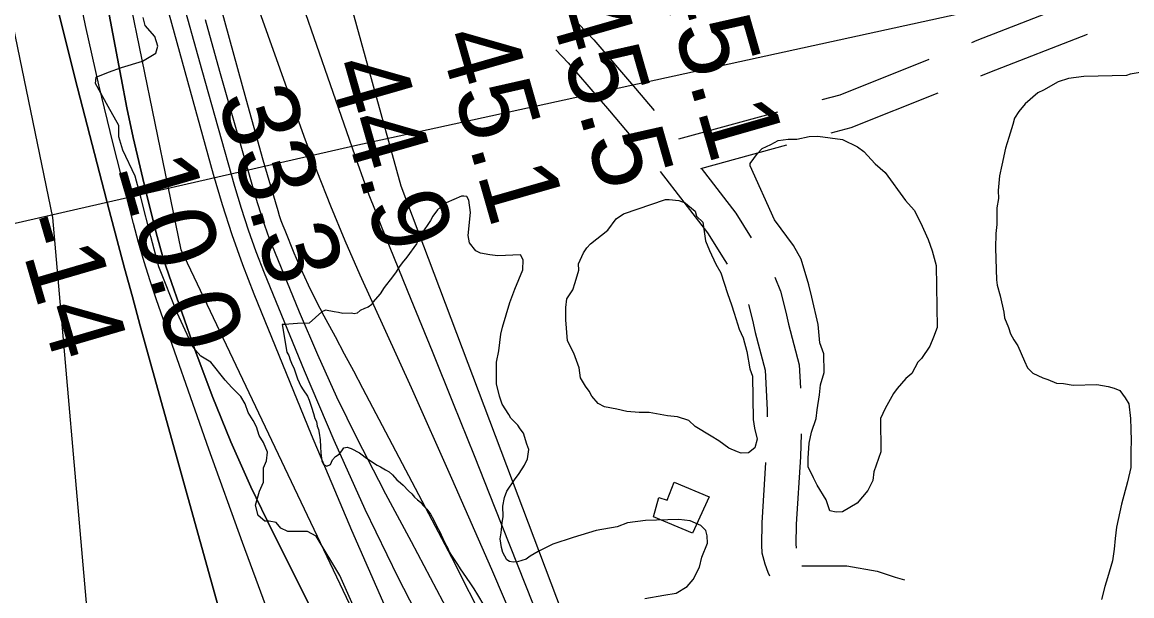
# Model space of a CAD drawing. Extents: x 3250478 to 3288318, y 788638 to 816472.
# Drawn here: x 3278229 to 3279198, y 796815 to 797315 of the extents above; entities that cross this region are included whole.
import ezdxf

# ---------------------------------------------------------------- set-up
doc = ezdxf.new("R2010")
doc.units = 0
for name, color, linetype in [('V-BLDG-OTLN', 7, 'Continuous'), ('V-RIVR-EDGE', 7, 'Continuous'), ('V-RIVR-RANG', 7, 'Continuous'), ('V-ROAD-CNTR', 7, 'Continuous'), ('V-SITE-VEGE', 7, 'Continuous'), ('V-TOPO-DPTH', 7, 'Continuous'), ('V-TOPO-MAJR', 7, 'Continuous'), ('V-TOPO-MINR', 7, 'Continuous'), ('V-TOPO-WATR', 7, 'Continuous'), ('V-UTIL-LINE', 7, 'Continuous')]:
    doc.layers.add(name, color=color, linetype=linetype)

msp = doc.modelspace()

# ---------------------------------------------------------------- linework, layer by layer
at = {"layer": 'V-BLDG-OTLN'}
msp.add_lwpolyline([(3278780.31, 796883.47), (3278784.99, 796900.39), (3278792.05, 796898.21), (3278798.37, 796913.77), (3278828.71, 796901.1), (3278814.29, 796869.31)], close=True, dxfattribs=at)
at = {"layer": 'V-RIVR-EDGE'}
for points in [[(3278485.52, 796866.74), (3278478.14, 796870.67), (3278468.58, 796870.69), (3278460.76, 796870.71), (3278454.68, 796873.77), (3278450.78, 796878.56), (3278444.7, 796879.88), (3278440.78, 796879.89), (3278435.14, 796884.68), (3278432.56, 796893.82), (3278436.07, 796905.98), (3278439.56, 796913.79), (3278439.59, 796926.4), (3278442.22, 796932.48), (3278443.11, 796939.87), (3278439.65, 796948.57), (3278435.75, 796954.66), (3278433.6, 796962.06), (3278430.57, 796967.72), (3278426.24, 796974.68), (3278423.65, 796982.08), (3278419.75, 796988.61), (3278411.95, 796996.45), (3278406.31, 797002.99), (3278393.75, 797018.67), (3278385.07, 797023.9), (3278378.13, 797031.31), (3278364.29, 797061.77), (3278348.31, 797101.8), (3278341.42, 797128.33), (3278332.81, 797161.39), (3278327.64, 797180.96), (3278316.83, 797203.59), (3278313.38, 797215.34), (3278313.41, 797225.34), (3278303.89, 797241.88), (3278293.07, 797261.9), (3278293.52, 797267.55), (3278304.39, 797271.87), (3278315.71, 797275.75), (3278333.98, 797281.36), (3278345.73, 797288.29), (3278347.48, 797294.37), (3278344.9, 797303.07), (3278336.23, 797312.65), (3278334.5, 797319.61)], [(3278530.94, 796776.64), (3278506.3, 796832.34), (3278485.52, 796866.74)]]:
    msp.add_lwpolyline(points, dxfattribs=at)
at = {"layer": 'V-ROAD-CNTR'}
for p, q in [((3278802.33, 797213.51), (3278888.82, 797237.22)), ((3278821.62, 797187.69), (3278896.75, 797208.29))]:
    msp.add_line(p, q, dxfattribs=at)
for points in [[(3279058.05, 797297.78), (3279062.89, 797299.7), (3279151.26, 797334)], [(3278715.05, 797313.6), (3278728.05, 797299.99), (3278764.51, 797257.57), (3278780.8, 797238.3)], [(3279066.05, 797268.67), (3279073.86, 797271.77), (3279159.24, 797304.92)], [(3278694.89, 797291.27), (3278705.81, 797279.84), (3278741.68, 797238.11), (3278760.5, 797215.85)], [(3278927.39, 797247.8), (3278943.16, 797252.13), (3279020.89, 797283.01)], [(3278935.33, 797218.87), (3278952.7, 797223.63), (3279028.88, 797253.9)], [(3278786.06, 797185.09), (3278827.28, 797131.63), (3278842.36, 797107.44), (3278844.61, 797104.14)], [(3278821.71, 797187.98), (3278851.95, 797148.77), (3278865.5, 797127.03)], [(3278886.19, 797092.87), (3278891.03, 797080.48), (3278895.66, 797062.27), (3278898.16, 797051.7), (3278907.49, 797016.3), (3278908.56, 796995.9)], [(3278863.03, 797068.88), (3278866.52, 797055.13), (3278869.05, 797044.42), (3278877.7, 797011.64), (3278879.51, 796976.98), (3278879.36, 796970.8)], [(3278909.01, 796955.95), (3278908.51, 796935.9), (3278904.72, 796877.09), (3278904.53, 796859.52), (3278904.71, 796856.65), (3278904.84, 796856.12)], [(3278878.12, 796930.86), (3278874.73, 796878.21), (3278874.52, 796858.77), (3278874.93, 796852.04), (3278877.34, 796842.45), (3278880.02, 796835.16), (3278881.53, 796832.1)], [(3278909.72, 796840.77), (3278948.93, 796840.63), (3278975.54, 796836.03), (3278991.3, 796830.83), (3278999.31, 796828.42)]]:
    msp.add_lwpolyline(points, dxfattribs=at)
at = {"layer": 'V-SITE-VEGE'}
for p, q in [((3279156, 797267.89), (3279142.54, 797266.41)), ((3279193.24, 797269.01), (3279156, 797267.89)), ((3279196.45, 797270.19), (3279193.24, 797269.01)), ((3279205.05, 797271.52), (3279196.45, 797270.19)), ((3279133.44, 797263.43), (3279120.7, 797256.03)), ((3279142.54, 797266.41), (3279133.44, 797263.43)), ((3279115.9, 797253.73), (3279104.85, 797244.21)), ((3279120.7, 797256.03), (3279115.9, 797253.73)), ((3279104.85, 797244.21), (3279099.1, 797237.56)), ((3279095.5, 797231.51), (3279094.04, 797226.06)), ((3279099.1, 797237.56), (3279095.5, 797231.51)), ((3279094.04, 797226.06), (3279090.6, 797214.61)), ((3279090.6, 797214.61), (3279087.64, 797205.34)), ((3279087.64, 797205.34), (3279084.3, 797190.66)), ((3279084.3, 797190.66), (3279082.42, 797181.42)), ((3279082.42, 797181.42), (3279081.18, 797168.41)), ((3278612.41, 797163.56), (3278599.08, 797157.76)), ((3278614.57, 797163.62), (3278612.41, 797163.56)), ((3278617.29, 797163.17), (3278614.57, 797163.62)), ((3278619, 797159.97), (3278617.29, 797163.17)), ((3279081.39, 797161.4), (3279080.02, 797153.25)), ((3279081.18, 797168.41), (3279081.39, 797161.4)), ((3278591.7, 797151.59), (3278587.54, 797146.07)), ((3278596.43, 797156.06), (3278591.7, 797151.59)), ((3278599.08, 797157.76), (3278596.43, 797156.06)), ((3278620.41, 797149.21), (3278619, 797159.97)), ((3279080.02, 797153.25), (3279080.11, 797150.01)), ((3278585.5, 797142.22), (3278577.74, 797130.65)), ((3278587.54, 797146.07), (3278585.5, 797142.22)), ((3278618.3, 797129.16), (3278620.41, 797149.21)), ((3279080.11, 797150.01), (3279079.92, 797138.66)), ((3279079.92, 797138.66), (3279079.06, 797131.07)), ((3278577.74, 797130.65), (3278573.14, 797121.86)), ((3278619.58, 797122.71), (3278618.3, 797129.16)), ((3278625.19, 797115.86), (3278619.58, 797122.71)), ((3279079.06, 797131.07), (3279078.91, 797118.1)), ((3278573.14, 797121.86), (3278564.85, 797110.27)), ((3278629.03, 797113.81), (3278625.19, 797115.86)), ((3278637.17, 797112.44), (3278629.03, 797113.81)), ((3279078.91, 797118.1), (3279079.73, 797090.58)), ((3278560.68, 797105.28), (3278557.57, 797100.87)), ((3278564.85, 797110.27), (3278560.68, 797105.28)), ((3278644.22, 797111.57), (3278637.17, 797112.44)), ((3278664.19, 797112.17), (3278644.22, 797111.57)), ((3278666.48, 797107.91), (3278664.19, 797112.17)), ((3278666.2, 797099.26), (3278666.48, 797107.91)), ((3278555.5, 797097.57), (3278552.4, 797093.15)), ((3278557.57, 797100.87), (3278555.5, 797097.57)), ((3278659.15, 797082.3), (3278666.2, 797099.26)), ((3278545.11, 797083.75), (3278541.5, 797078.24)), ((3278547.19, 797086.51), (3278545.11, 797083.75)), ((3278550.32, 797090.39), (3278547.19, 797086.51)), ((3278552.4, 797093.15), (3278550.32, 797090.39)), ((3279079.73, 797090.58), (3279080.42, 797085.73)), ((3279080.42, 797085.73), (3279082.85, 797076.62)), ((3278541.5, 797078.24), (3278535.23, 797071.03)), ((3278654.62, 797070.82), (3278659.15, 797082.3)), ((3279082.85, 797076.62), (3279085.99, 797062.13)), ((3278527.83, 797065.41), (3278524.1, 797063.67)), ((3278531.04, 797066.58), (3278527.83, 797065.41)), ((3278534.21, 797068.84), (3278531.04, 797066.58)), ((3278535.23, 797071.03), (3278534.21, 797068.84)), ((3278648.26, 797049.02), (3278654.62, 797070.82)), ((3278490.64, 797062.67), (3278479.6, 797052.62)), ((3278493.85, 797063.85), (3278490.64, 797062.67)), ((3278501.45, 797062.45), (3278493.85, 797063.85)), ((3278505.25, 797062.03), (3278501.45, 797062.45)), ((3278509.06, 797061.06), (3278505.25, 797062.03)), ((3278516.61, 797061.29), (3278509.06, 797061.06)), ((3278518.79, 797060.81), (3278516.61, 797061.29)), ((3278521.47, 797061.43), (3278518.79, 797060.81)), ((3278524.1, 797063.67), (3278521.47, 797061.43)), ((3279085.99, 797062.13), (3279086.67, 797057.29)), ((3279086.67, 797057.29), (3279090.17, 797048.75)), ((3278458.02, 797051.43), (3278455.86, 797051.36)), ((3278455.86, 797051.36), (3278460.13, 797027.22)), ((3278469.34, 797052.31), (3278458.02, 797051.43)), ((3278479.6, 797052.62), (3278469.34, 797052.31)), ((3278646.81, 797043.04), (3278648.26, 797049.02)), ((3279090.17, 797048.75), (3279091.95, 797043.4)), ((3278645.09, 797028.4), (3278646.81, 797043.04)), ((3279091.95, 797043.4), (3279094.81, 797038.08)), ((3279094.81, 797038.08), (3279098.21, 797032.78)), ((3278460.13, 797027.22), (3278461.74, 797024.51)), ((3278643.22, 797018.62), (3278645.09, 797028.4)), ((3279098.21, 797032.78), (3279104.01, 797019.45)), ((3278461.74, 797024.51), (3278463.08, 797020.58)), ((3278463.08, 797020.58), (3278464.74, 797016.34)), ((3278464.74, 797016.34), (3278466.04, 797013.63)), ((3278643.06, 797006.19), (3278643.22, 797018.62)), ((3279104.01, 797019.45), (3279106.89, 797013.59)), ((3278466.04, 797013.63), (3278468.06, 797007.57)), ((3278468.06, 797007.57), (3278469.39, 797003.94)), ((3278643.25, 796999.71), (3278643.06, 797006.19)), ((3279106.89, 797013.59), (3279111.35, 797008.87)), ((3279111.35, 797008.87), (3279120.12, 797004.81)), ((3278469.39, 797003.94), (3278470.71, 797000.92)), ((3278470.71, 797000.92), (3278472.34, 796997.6)), ((3278472.34, 796997.6), (3278474.27, 796994.29)), ((3278645.73, 796988.98), (3278643.25, 796999.71)), ((3279120.12, 797004.81), (3279124.48, 797003.32)), ((3279124.48, 797003.32), (3279132.14, 797000.31)), ((3279132.14, 797000.31), (3279138.09, 796999.94)), ((3279138.09, 796999.94), (3279146.78, 796998.58)), ((3279146.78, 796998.58), (3279167.28, 796999.2)), ((3279167.28, 796999.2), (3279177.07, 796997.33)), ((3279177.07, 796997.33), (3279182.51, 796995.87)), ((3278474.27, 796994.29), (3278478.11, 796988.9)), ((3278478.11, 796988.9), (3278479.44, 796985.27)), ((3278648.1, 796982.03), (3278645.73, 796988.98)), ((3279182.51, 796995.87), (3279187.43, 796993.86)), ((3279187.43, 796993.86), (3279191.94, 796987.51)), ((3279191.94, 796987.51), (3279195.35, 796982.21)), ((3278479.44, 796985.27), (3278481.46, 796979.21)), ((3278481.46, 796979.21), (3278483.46, 796973.76)), ((3278653.77, 796973.02), (3278648.1, 796982.03)), ((3279195.35, 796982.21), (3279196.81, 796969.29)), ((3278483.46, 796973.76), (3278484.5, 796969.51)), ((3278484.5, 796969.51), (3278485.81, 796966.79)), ((3278655.49, 796969.83), (3278653.77, 796973.02)), ((3278661.62, 796963.53), (3278655.49, 796969.83)), ((3279196.81, 796969.29), (3279197.09, 796960.11)), ((3278485.81, 796966.79), (3278486.54, 796962.84)), ((3278486.54, 796962.84), (3278487.55, 796959.81)), ((3278487.55, 796959.81), (3278488.26, 796956.46)), ((3278663.88, 796960.35), (3278661.62, 796963.53)), ((3278666.69, 796956.66), (3278663.88, 796960.35)), ((3279197.09, 796960.11), (3279197.4, 796949.86)), ((3278488.26, 796956.46), (3278489.04, 796950.68)), ((3278489.04, 796950.68), (3278489.53, 796944.57)), ((3278669.68, 796947.02), (3278666.69, 796956.66)), ((3279197.4, 796949.86), (3279197.11, 796941.21)), ((3278489.53, 796944.57), (3278489.69, 796939.37)), ((3278489.69, 796939.37), (3278490.52, 796932.05)), ((3278505.63, 796938.32), (3278507.99, 796941.15)), ((3278507.99, 796941.15), (3278509.75, 796943.65)), ((3278509.75, 796943.65), (3278512.79, 796944.35)), ((3278512.79, 796944.35), (3278516.19, 796943.23)), ((3278516.19, 796943.23), (3278523.35, 796939.46)), ((3278523.35, 796939.46), (3278525.85, 796937.7)), ((3278671.44, 796942.21), (3278669.68, 796947.02)), ((3278670.06, 796934.07), (3278671.44, 796942.21)), ((3279197.11, 796941.21), (3279197.01, 796926.62)), ((3278490.52, 796932.05), (3278492.13, 796929.35)), ((3278492.13, 796929.35), (3278494.93, 796927.9)), ((3278494.93, 796927.9), (3278498.26, 796929.23)), ((3278498.26, 796929.23), (3278499.97, 796933.25)), ((3278499.97, 796933.25), (3278502.64, 796936.09)), ((3278502.64, 796936.09), (3278505.63, 796938.32)), ((3278525.85, 796937.7), (3278528.35, 796935.64)), ((3278528.35, 796935.64), (3278532.1, 796932.99)), ((3278532.1, 796932.99), (3278538.97, 796928.61)), ((3278667.52, 796928.59), (3278670.06, 796934.07)), ((3278538.97, 796928.61), (3278541.77, 796927.17)), ((3278541.77, 796927.17), (3278546.13, 796924.54)), ((3278546.13, 796924.54), (3278549.24, 796922.8)), ((3278549.24, 796922.8), (3278552.38, 796920.14)), ((3278552.38, 796920.14), (3278556.18, 796915.97)), ((3278658.73, 796915.9), (3278662.88, 796921.43)), ((3278662.88, 796921.43), (3278667.52, 796928.59)), ((3279197.01, 796926.62), (3279194.14, 796914.11)), ((3278556.18, 796915.97), (3278559.31, 796913.31)), ((3278559.31, 796913.31), (3278561.52, 796911.23)), ((3278561.52, 796911.23), (3278566.26, 796906.17)), ((3278652, 796905.97), (3278658.73, 796915.9)), ((3279194.14, 796914.11), (3279188.79, 796894.5)), ((3278566.26, 796906.17), (3278569.09, 796903.51)), ((3278569.09, 796903.51), (3278571.63, 796900.83)), ((3278571.63, 796900.83), (3278574.14, 796898.46)), ((3278648.61, 796892.91), (3278650, 796900.51)), ((3278650, 796900.51), (3278652, 796905.97)), ((3278574.14, 796898.46), (3278576.65, 796896.39)), ((3278576.65, 796896.39), (3278579.19, 796893.41)), ((3278579.19, 796893.41), (3278582.35, 796890.14)), ((3278582.35, 796890.14), (3278585.53, 796885.95)), ((3278648.88, 796883.73), (3278648.61, 796892.91)), ((3279188.79, 796894.5), (3279184.53, 796874.38)), ((3278585.53, 796885.95), (3278588.12, 796881.13)), ((3278588.12, 796881.13), (3278591.06, 796875.1)), ((3278647.96, 796878.3), (3278648.88, 796883.73)), ((3278773.23, 796880.43), (3278757.63, 796878.34)), ((3278802.38, 796881.31), (3278773.23, 796880.43)), ((3278812.15, 796879.98), (3278802.38, 796881.31)), ((3278591.06, 796875.1), (3278593.64, 796870.59)), ((3278593.64, 796870.59), (3278596.27, 796864.54)), ((3278647.14, 796869.63), (3278647.96, 796878.3)), ((3278730.28, 796871.58), (3278709.93, 796865.57)), ((3278748.55, 796874.83), (3278730.28, 796871.58)), ((3278757.63, 796878.34), (3278748.55, 796874.83)), ((3278821.45, 796875.94), (3278812.15, 796879.98)), ((3278825.9, 796871.74), (3278821.45, 796875.94)), ((3278827.12, 796866.92), (3278825.9, 796871.74)), ((3279184.53, 796874.38), (3279183.2, 796864.62)), ((3278596.27, 796864.54), (3278598.23, 796860.32)), ((3278646.23, 796864.2), (3278647.14, 796869.63)), ((3278647.53, 796856.68), (3278646.23, 796864.2)), ((3278709.93, 796865.57), (3278692.28, 796859.64)), ((3278827.31, 796860.44), (3278827.12, 796866.92)), ((3279183.2, 796864.62), (3279182.39, 796855.41)), ((3278598.23, 796860.32), (3278600.5, 796856.1)), ((3278600.5, 796856.1), (3278601.82, 796853.08)), ((3278601.82, 796853.08), (3278604.39, 796848.88)), ((3278648.74, 796852.4), (3278647.53, 796856.68)), ((3278652.17, 796846.02), (3278648.74, 796852.4)), ((3278679.51, 796853.32), (3278672.6, 796849.33)), ((3278692.28, 796859.64), (3278679.51, 796853.32)), ((3278822.27, 796848.41), (3278827.31, 796860.44)), ((3279182.39, 796855.41), (3279181.08, 796845.11)), ((3278604.39, 796848.88), (3278609.19, 796841.98)), ((3278609.19, 796841.98), (3278611.45, 796838.07)), ((3278654.38, 796844.46), (3278652.17, 796846.02)), ((3278657.64, 796844.02), (3278654.38, 796844.46)), ((3278661.41, 796844.13), (3278657.64, 796844.02)), ((3278668.91, 796846.52), (3278661.41, 796844.13)), ((3278672.6, 796849.33), (3278668.91, 796846.52)), ((3278820.37, 796839.71), (3278822.27, 796848.41)), ((3279181.08, 796845.11), (3279176.66, 796830.39)), ((3278611.45, 796838.07), (3278614, 796834.48)), ((3278614, 796834.48), (3278619.77, 796825.78)), ((3278814.76, 796828.73), (3278820.37, 796839.71)), ((3278619.77, 796825.78), (3278623.29, 796820.68)), ((3278799.99, 796816.95), (3278809.54, 796822.64)), ((3278809.54, 796822.64), (3278814.76, 796828.73)), ((3279174.19, 796822.75), (3279171.29, 796811.32)), ((3279176.66, 796830.39), (3279174.19, 796822.75)), ((3278623.29, 796820.68), (3278626.5, 796815.58)), ((3278626.5, 796815.58), (3278631.98, 796806.26)), ((3278772.57, 796812.34), (3278789.24, 796815.01)), ((3278789.24, 796815.01), (3278799.99, 796816.95))]:
    msp.add_line(p, q, dxfattribs=at)
for points in [[(3278885.89, 797142.81), (3278864.6, 797189.99), (3278864.56, 797192.15), (3278870.9, 797200.89), (3278875.15, 797205.28), (3278882.65, 797208.65), (3278889.08, 797211.99), (3278897.7, 797213.21), (3278905.26, 797213.33), (3278916.02, 797215.67), (3278923.58, 797215.79), (3278945.23, 797212.9), (3278958.29, 797206.63), (3278963.76, 797202.4), (3278973.66, 797191.76), (3278982.42, 797184.34), (3279000.1, 797159.79), (3279007.8, 797151.27), (3279013.37, 797140.56), (3279020.1, 797125.55), (3279023.5, 797115.89), (3279026.95, 797102.98), (3279027.82, 797048.99), (3279024.73, 797040.3), (3279021.61, 797032.69), (3279014.23, 797021.77), (3279011.04, 797018.47), (3279005.8, 797008.67), (3279000.47, 797004.26), (3278993.05, 796995.5), (3278989.88, 796991.13), (3278982.53, 796978.05), (3278978.35, 796969.33), (3278978.83, 796940.18), (3278972.63, 796922.8), (3278971.67, 796915.22), (3278967.49, 796906.51), (3278957.95, 796895.56), (3278945.12, 796887.79), (3278939.72, 796887.7), (3278934.3, 796888.69), (3278930.9, 796898.36), (3278923.13, 796911.19), (3278919.79, 796917.62), (3278915.31, 796927.27), (3278915.19, 796934.83), (3278916.06, 796947.8), (3278918.06, 796957.55), (3278922.19, 796969.5), (3278923.14, 796977.08), (3278925.09, 796990.07), (3278926.03, 796998.73), (3278929.1, 797009.58), (3278928.83, 797025.78), (3278925.43, 797035.44), (3278924.09, 797051.62), (3278918.31, 797075.29), (3278915.97, 797086.05), (3278909.12, 797108.62), (3278902.45, 797120.4)], [(3278754.02, 797148.23), (3278790.54, 797160.7), (3278793.78, 797160.75), (3278802.44, 797159.81), (3278807.88, 797157.74), (3278810.07, 797155.62), (3278816.64, 797150.33), (3278817.79, 797146.02), (3278823.27, 797140.71), (3278825.7, 797124.55), (3278829.08, 797115.96), (3278834.67, 797104.17), (3278839.11, 797096.69), (3278844.81, 797078.42), (3278848.21, 797068.75), (3278850.49, 797061.23), (3278855.04, 797047.26), (3278858.4, 797039.75), (3278861.83, 797027.93), (3278864.24, 797012.85), (3278866.5, 797006.4), (3278867.12, 796968.61), (3278868.32, 796961.07), (3278870.64, 796951.38), (3278868.6, 796943.79), (3278863.27, 796939.38), (3278856.79, 796939.28), (3278853.54, 796940.31), (3278845.92, 796943.42), (3278837.18, 796949.76), (3278830.63, 796953.97), (3278816.45, 796962.38), (3278810.96, 796967.69), (3278801.19, 796970.78), (3278792.54, 796971.72), (3278776.29, 796974.69), (3278767.65, 796974.55), (3278756.83, 796975.46), (3278748.16, 796977.47), (3278737.33, 796979.46), (3278731.87, 796982.61), (3278726.37, 796989), (3278724.14, 796993.29), (3278720.83, 796997.55), (3278716.39, 797005.04), (3278715.17, 797013.66), (3278710.64, 797026.55), (3278705.06, 797037.26), (3278703.69, 797055.6), (3278703.51, 797066.4), (3278704.47, 797073.98), (3278709.74, 797081.62), (3278711.8, 797088.13), (3278714.86, 797098.98), (3278714.77, 797104.38), (3278718.93, 797114.18), (3278722.1, 797118.55), (3278725.29, 797121.84), (3278740.21, 797133.96), (3278747.61, 797143.8)]]:
    msp.add_lwpolyline(points, close=True, dxfattribs=at)
at = {"layer": 'V-TOPO-DPTH'}
for points in [[(3278553.1, 796788.55), (3278516.69, 796871.62), (3278481.51, 796955.25), (3278431.54, 797077.86), (3278421.56, 797103.66), (3278412.2, 797129.67), (3278403.76, 797156), (3278395.95, 797182.54), (3278341.95, 797378.77)], [(3278256.21, 797342.18), (3278275.35, 797265.85), (3278305.03, 797151.19), (3278311.64, 797125.94), (3278318.33, 797100.71), (3278325.16, 797075.51), (3278332.08, 797050.34), (3278404.43, 796789.83), (3278419.79, 796724.19), (3278431.55, 796658.06), (3278437.88, 796591.19), (3278440.59, 796523.83), (3278440.51, 796388.37), (3278419.19, 796272.5), (3278413.15, 796232.57), (3278408.82, 796048.2)], [(3278408.82, 796048.2), (3278413.15, 796232.57), (3278419.19, 796272.5), (3278440.51, 796388.37), (3278440.59, 796523.83), (3278437.88, 796591.19), (3278431.55, 796658.06), (3278419.79, 796724.19), (3278404.43, 796789.83), (3278332.08, 797050.34), (3278325.16, 797075.51), (3278318.33, 797100.71), (3278311.64, 797125.94), (3278305.03, 797151.19), (3278275.35, 797265.85), (3278256.21, 797342.18)], [(3278302.93, 797332.94), (3278315.28, 797266.76), (3278320.41, 797240.67), (3278325.87, 797214.66), (3278331.83, 797188.75), (3278338.13, 797162.92), (3278346.94, 797128.24), (3278349.19, 797119.84), (3278351.59, 797111.49), (3278354.21, 797103.2), (3278356.98, 797094.95), (3278379.84, 797029.67), (3278394.93, 796989.14), (3278411.05, 796949.06), (3278428.72, 796909.63), (3278447.43, 796870.65), (3278485.95, 796794.23)], [(3278302.93, 797332.94), (3278315.28, 797266.76), (3278320.41, 797240.67), (3278325.87, 797214.66), (3278331.83, 797188.75), (3278338.13, 797162.92), (3278346.94, 797128.24), (3278349.19, 797119.84), (3278351.59, 797111.49), (3278354.21, 797103.2), (3278356.98, 797094.95), (3278379.84, 797029.67), (3278394.93, 796989.14), (3278411.05, 796949.06), (3278428.72, 796909.63), (3278447.43, 796870.65), (3278485.95, 796794.23)]]:
    msp.add_lwpolyline(points, dxfattribs=at)
at = {"layer": 'V-TOPO-MAJR'}
msp.add_lwpolyline([(3278634.74, 796787.61), (3278604.03, 796847.91), (3278526.36, 796995.59), (3278518.42, 797010.63), (3278510.43, 797025.64), (3278502.39, 797040.62), (3278494.31, 797055.57), (3278492.65, 797058.63), (3278485.59, 797072.15), (3278478.84, 797085.82), (3278472.53, 797099.7), (3278466.53, 797113.72), (3278458.47, 797133.43), (3278456.79, 797137.73), (3278455.2, 797142.05), (3278453.74, 797146.42), (3278452.37, 797150.83), (3278444.56, 797177.31), (3278439.41, 797195), (3278434.32, 797212.7), (3278429.33, 797230.44), (3278424.41, 797248.19), (3278288.73, 797743.37)], dxfattribs=at)
at = {"layer": 'V-TOPO-MINR'}
for points in [[(3277950.1, 798516.9), (3277966.98, 798449.17), (3278163.18, 797591.22), (3278255.41, 797144.76), (3278287.11, 796781.7)], [(3279349.31, 795186.05), (3279055.96, 795831.78), (3279054.44, 795834.74), (3279053.07, 795837.54), (3279051.78, 795840.37), (3279050.6, 795843.25), (3279049.49, 795846.17), (3278848.07, 796407.24), (3278843.05, 796421.17), (3278838, 796435.1), (3278832.91, 796449.01), (3278827.8, 796462.91), (3278822.65, 796476.8), (3278817.48, 796490.68), (3278812.28, 796504.55), (3278807.06, 796518.41), (3278559.9, 797172.34), (3278391.28, 797782.11)], [(3279148.29, 795205.38), (3278840.15, 796077.38), (3278811.81, 796139.45), (3278783.97, 796201.74), (3278756.91, 796264.37), (3278730.36, 796327.23), (3278695.76, 796410.59), (3278686.79, 796431.9), (3278677.7, 796453.14), (3278668.4, 796474.3), (3278658.97, 796495.39), (3278627.19, 796565.57), (3278601.62, 796621.64), (3278575.84, 796677.62), (3278549.75, 796733.45), (3278523.45, 796789.18), (3278367.78, 797116.74), (3278288.44, 797503.93)], [(3278673.08, 796757.93), (3278639.07, 796837.69), (3278604.21, 796917.08), (3278568.78, 796996.23), (3278524.12, 797094.63), (3278510.99, 797124.55), (3278498.37, 797154.68), (3278486.52, 797185.12), (3278475.17, 797215.76), (3278401.89, 797421.67)], [(3278774.74, 796556.27), (3278641.92, 796891.12), (3278623.76, 796936.71), (3278605.51, 796982.28), (3278587.14, 797027.79), (3278568.69, 797073.26), (3278542.75, 797136.93), (3278537.31, 797150.59), (3278532.01, 797164.3), (3278526.94, 797178.1), (3278522.01, 797191.95), (3278450.33, 797398.39)], [(3278553.1, 796788.55), (3278516.69, 796871.62), (3278481.51, 796955.25), (3278431.54, 797077.86), (3278421.56, 797103.66), (3278412.2, 797129.67), (3278403.76, 797156), (3278395.95, 797182.54), (3278341.95, 797378.77)], [(3278451.43, 796780.03), (3278421.21, 796861.13), (3278391.91, 796942.58), (3278346.17, 797073.16), (3278340.64, 797089.65), (3278335.4, 797106.23), (3278330.6, 797122.95), (3278326.1, 797139.75), (3278308.48, 797209.11), (3278295.92, 797260.78), (3278284.09, 797312.6), (3278273.34, 797364.66)], [(3278408.82, 796048.2), (3278413.15, 796232.57), (3278419.19, 796272.5), (3278440.51, 796388.37), (3278440.59, 796523.83), (3278437.88, 796591.19), (3278431.55, 796658.06), (3278419.79, 796724.19), (3278404.43, 796789.83), (3278332.08, 797050.34), (3278325.16, 797075.51), (3278318.33, 797100.71), (3278311.64, 797125.94), (3278305.03, 797151.19), (3278275.35, 797265.85), (3278256.21, 797342.18)], [(3278587.4, 796771.64), (3278557.36, 796830.52), (3278528.5, 796889.94), (3278501.4, 796950.19), (3278475.49, 797010.99), (3278440.56, 797096.4), (3278433.31, 797115.02), (3278426.5, 797133.79), (3278420.33, 797152.78), (3278414.59, 797171.92), (3278386.08, 797273.3), (3278366.63, 797343.29)], [(3278613.16, 796777.79), (3278591.12, 796819.75), (3278568.91, 796861.63), (3278546.6, 796903.45), (3278540.27, 796915.27), (3278521.62, 796951.41), (3278503.73, 796987.91), (3278486.99, 797024.95), (3278471.01, 797062.36), (3278449.51, 797114.92), (3278445.04, 797126.37), (3278440.83, 797137.92), (3278436.98, 797149.59), (3278433.39, 797161.35), (3278414.35, 797227.53), (3278401.57, 797272.48), (3278388.96, 797317.48)]]:
    msp.add_lwpolyline(points, dxfattribs=at)
at = {"layer": 'V-TOPO-WATR'}
msp.add_lwpolyline([(3278485.95, 796794.23), (3278447.43, 796870.65), (3278428.72, 796909.63), (3278411.05, 796949.06), (3278394.93, 796989.14), (3278379.84, 797029.67), (3278356.98, 797094.95), (3278354.21, 797103.2), (3278351.59, 797111.49), (3278349.19, 797119.84), (3278346.94, 797128.24), (3278338.13, 797162.92), (3278331.83, 797188.75), (3278325.87, 797214.66), (3278320.41, 797240.67), (3278315.28, 797266.76), (3278302.93, 797332.94)], dxfattribs=at)
at = {"layer": 'V-UTIL-LINE'}
msp.add_lwpolyline([(3281615.15, 797623.25), (3280692.53, 797638.26), (3280463.22, 797631.95), (3278519.37, 797207.56), (3274234.56, 796227.93)], dxfattribs=at)

# ---------------------------------------------------------------- texts
at = {"layer": 'V-RIVR-RANG'}
for s, rotation, p in [('45.1', 285.99833, (3278783.81, 797358.34)), ('45.5', 285.99833, (3278687.1, 797332.82)), ('45.1', 285.99833, (3278591.69, 797302.73)), ('44.9', 285.99833, (3278494.91, 797277.47)), ('33.3', 285.99833, (3278398.92, 797249.41)), ('10.0', 286.28356, (3278311.52, 797189.89)), ('-14', 286.28356, (3278221.52, 797141.32))]:
    msp.add_text(s, height=67, rotation=rotation, dxfattribs=at).set_placement(p)

doc.saveas('drawing.dxf')
